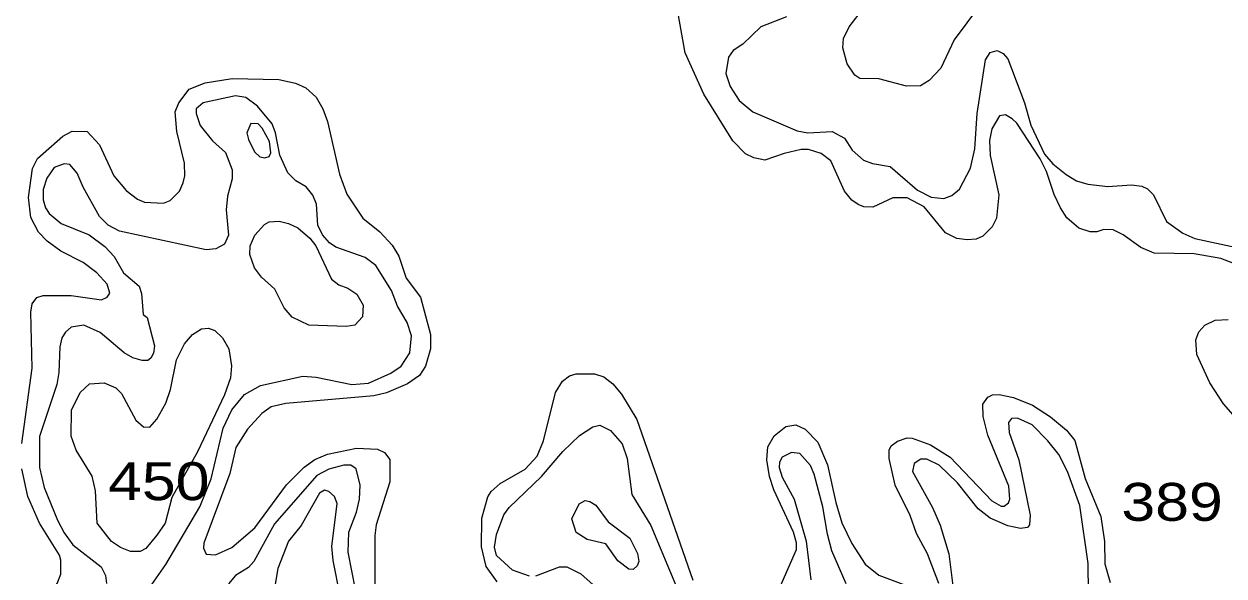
# Model space of a CAD drawing. Extents: x 577 to 602.9, y 7483.8 to 7511.6.
# Drawn here: x 591.011 to 593.545, y 7508.296 to 7509.462 of the extents above; entities that cross this region are included whole.
import ezdxf
from ezdxf.enums import TextEntityAlignment as Align

# ---------------------------------------------------------------- set-up
doc = ezdxf.new("R2010")
doc.units = 0
doc.header["$LTSCALE"] = 0.032
doc.layers.add('1', color=7, linetype='Continuous', lineweight=25)
doc.layers.add('2', color=7, linetype='Continuous', lineweight=13)
doc.layers.add('61', color=7, linetype='Continuous')

msp = doc.modelspace()

# ---------------------------------------------------------------- linework, layer by layer
at = {"layer": '1'}
for points in [[(593.6632, 7508.9193), (593.5383, 7508.967), (593.4819, 7508.9765), (593.3976, 7508.9781), (593.3697, 7508.99), (593.3324, 7509.0171), (593.3109, 7509.0274), (593.291, 7509.0282), (593.2767, 7509.0234), (593.2624, 7509.0234), (593.2385, 7509.0306), (593.2131, 7509.0529), (593.1996, 7509.0735), (593.1861, 7509.1022), (593.1702, 7509.1507), (593.1566, 7509.1769), (593.1073, 7509.2524), (593.0978, 7509.262), (593.0835, 7509.2699), (593.0708, 7509.2683), (593.0549, 7509.2405), (593.0501, 7509.2159), (593.0509, 7509.1841), (593.0692, 7509.1014), (593.0644, 7509.0521), (593.0557, 7509.0338), (593.0358, 7509.0139), (593.0215, 7509.0075), (593.0024, 7509.0059), (592.9809, 7509.0091), (592.9571, 7509.021), (592.9117, 7509.0759), (592.8759, 7509.095), (592.8457, 7509.095), (592.8036, 7509.0751), (592.7845, 7509.0759), (592.7726, 7509.0807), (592.7591, 7509.0902), (592.7439, 7509.1093), (592.7145, 7509.1729), (592.6946, 7509.1888), (592.6676, 7509.1968), (592.6517, 7509.1968), (592.6159, 7509.1888), (592.5754, 7509.1745), (592.5523, 7509.1793), (592.5348, 7509.188), (592.5078, 7509.2151), (592.4465, 7509.3137), (592.4068, 7509.4011), (592.3917, 7509.4878)], [(591.3389, 7509.1093), (591.3468, 7509.1268), (591.35, 7509.1411), (591.3492, 7509.1682), (591.3333, 7509.2349), (591.3301, 7509.2763), (591.3373, 7509.2954), (591.3595, 7509.324), (591.3929, 7509.3375), (591.4502, 7509.3471), (591.5488, 7509.3447), (591.5838, 7509.3367), (591.606, 7509.3272), (591.6275, 7509.3073), (591.6418, 7509.2827), (591.6514, 7509.2564), (591.6768, 7509.1451), (591.6927, 7509.1029), (591.7261, 7509.0521), (591.7619, 7509.0234), (591.7881, 7508.9948), (591.8025, 7508.9717), (591.8176, 7508.9256), (591.8478, 7508.8851), (591.8693, 7508.8063), (591.8693, 7508.7761), (591.8589, 7508.7396), (591.8462, 7508.7197), (591.8207, 7508.7022), (591.7762, 7508.6831), (591.7492, 7508.6767), (591.5639, 7508.6608), (591.5329, 7508.6537), (591.513, 7508.6394), (591.4828, 7508.6068), (591.4581, 7508.5678), (591.4454, 7508.5129), (591.3906, 7508.3658), (591.3898, 7508.3555), (591.3953, 7508.3428), (591.4152, 7508.3412), (591.4494, 7508.3563), (591.4979, 7508.3984), (591.5647, 7508.4891), (591.6021, 7508.5264), (591.6251, 7508.5423), (591.6514, 7508.5535), (591.7126, 7508.5662), (591.7571, 7508.5646), (591.7722, 7508.5575), (591.7834, 7508.5423), (591.7834, 7508.4954), (591.7547, 7508.4048), (591.7516, 7508.3817), (591.7516, 7508.2696)], [(591.0057, 7508.5765), (591.028, 7508.7356), (591.0248, 7508.8533), (591.028, 7508.8708), (591.0375, 7508.8843), (591.051, 7508.889), (591.1099, 7508.889), (591.1743, 7508.8795), (591.1862, 7508.8851), (591.1918, 7508.8938), (591.1862, 7508.9129), (591.1647, 7508.9368), (591.1353, 7508.9582), (591.0884, 7508.9821), (591.0598, 7509.0036), (591.0415, 7509.0226), (591.0248, 7509.0536), (591.02, 7509.0958), (591.0288, 7509.157), (591.0391, 7509.1777), (591.0924, 7509.2254), (591.1122, 7509.2357), (591.1441, 7509.2349), (591.1703, 7509.2071), (591.2005, 7509.1411), (591.226, 7509.1101), (591.2506, 7509.0918), (591.2649, 7509.0855), (591.3055, 7509.0839), (591.319, 7509.0894), (591.3277, 7509.0974), (591.3389, 7509.1093)], [(593.5844, 7508.6139), (593.5439, 7508.66), (593.5153, 7508.7046), (593.4874, 7508.7642), (593.4858, 7508.7952), (593.4922, 7508.8119), (593.5049, 7508.8262), (593.5264, 7508.8366), (593.5542, 7508.8382)], [(592.01, 7508.2839), (591.9869, 7508.3165), (591.9766, 7508.3579), (591.9774, 7508.4183), (591.9901, 7508.4636), (591.9973, 7508.4748), (592.0164, 7508.4915), (592.0688, 7508.5217), (592.0943, 7508.5495), (592.1078, 7508.5821), (592.1333, 7508.6839), (592.1476, 7508.7077), (592.1627, 7508.7189), (592.177, 7508.7236), (592.2152, 7508.7236), (592.235, 7508.7173), (592.2541, 7508.7022), (592.2724, 7508.6807), (592.305, 7508.6266), (592.4235, 7508.2879)], [(592.9427, 7508.2807), (592.9189, 7508.3436), (592.8958, 7508.3865), (592.8823, 7508.4239), (592.8505, 7508.4883), (592.8378, 7508.5447), (592.8378, 7508.5622), (592.8418, 7508.571), (592.8553, 7508.5813), (592.8759, 7508.5885), (592.8863, 7508.5877), (592.9252, 7508.5734), (592.9666, 7508.5471), (593.0549, 7508.4549), (593.0747, 7508.4437), (593.0811, 7508.4437), (593.0898, 7508.4509), (593.093, 7508.4589), (593.0906, 7508.4859), (593.0461, 7508.594), (593.0366, 7508.633), (593.0358, 7508.6592), (593.0461, 7508.6743), (593.0564, 7508.6791), (593.07, 7508.6799), (593.1002, 7508.6736), (593.1407, 7508.6569), (593.1789, 7508.6322), (593.2123, 7508.6044), (593.2298, 7508.5829), (593.2521, 7508.5026), (593.2847, 7508.4223), (593.2926, 7508.369), (593.2934, 7508.3221), (593.3045, 7508.2831)], [(592.6072, 7508.272), (592.6422, 7508.3523), (592.6422, 7508.3666), (592.6358, 7508.3889), (592.5945, 7508.4787), (592.5849, 7508.5066), (592.5793, 7508.5416), (592.5817, 7508.5694), (592.5952, 7508.5924), (592.6199, 7508.6123), (592.6406, 7508.6155), (592.6605, 7508.6068), (592.6875, 7508.5789), (592.7074, 7508.5312), (592.7249, 7508.4517), (592.7376, 7508.4088), (592.7591, 7508.365), (592.7869, 7508.3213), (592.8163, 7508.2982), (592.8839, 7508.2728)], [(590.9906, 7508.0414), (591.0248, 7508.105), (591.0311, 7508.1281), (591.0375, 7508.1829), (591.047, 7508.2179), (591.0566, 7508.2434), (591.0804, 7508.2807), (591.0884, 7508.3006), (591.0884, 7508.33), (591.0852, 7508.3404), (591.0431, 7508.408), (591.0184, 7508.4644), (591.0057, 7508.5225)]]:
    msp.add_lwpolyline(points, dxfattribs=at)
at = {"layer": '2'}
for points in [[(593.0286, 7509.5005), (592.9753, 7509.4282), (592.9467, 7509.3685), (592.9221, 7509.3423), (592.9038, 7509.3312), (592.8744, 7509.3304), (592.8163, 7509.3463), (592.7758, 7509.3471), (592.7654, 7509.3542), (592.7495, 7509.3781), (592.74, 7509.4115), (592.7416, 7509.4314), (592.7535, 7509.456), (592.7837, 7509.495)], [(592.6207, 7509.4767), (592.5666, 7509.456), (592.5285, 7509.4194), (592.5086, 7509.4059), (592.4982, 7509.3916), (592.4927, 7509.3574), (592.5022, 7509.3296), (592.5213, 7509.3002), (592.5499, 7509.2763), (592.6438, 7509.2365), (592.666, 7509.2318), (592.7177, 7509.2349), (592.7439, 7509.2206), (592.7598, 7509.1952), (592.7837, 7509.1745), (592.8028, 7509.1674), (592.8402, 7509.161), (592.8974, 7509.1109), (592.9268, 7509.0966), (592.9531, 7509.0934), (592.9706, 7509.0998), (592.9865, 7509.1133), (593.0095, 7509.1578), (593.0191, 7509.1984), (593.0238, 7509.2731), (593.0413, 7509.386), (593.0509, 7509.4019)], [(593.0509, 7509.4019), (593.066, 7509.4059), (593.0787, 7509.3995), (593.0883, 7509.3884), (593.124, 7509.2954), (593.1368, 7509.2485), (593.1662, 7509.1872), (593.1837, 7509.1666), (593.2115, 7509.1443), (593.2338, 7509.1308), (593.2576, 7509.1236), (593.2998, 7509.1189), (593.3499, 7509.122), (593.3713, 7509.1196), (593.3833, 7509.1141), (593.396, 7509.1014), (593.4238, 7509.0449), (593.458, 7509.0202), (593.4835, 7509.0091), (593.5948, 7508.9853)], [(591.3818, 7508.4422), (591.4057, 7508.5018), (591.4311, 7508.6083), (591.4494, 7508.6473), (591.4764, 7508.6799), (591.5098, 7508.699), (591.5997, 7508.7181), (591.6275, 7508.7165), (591.7031, 7508.7006), (591.738, 7508.7038), (591.785, 7508.7244), (591.8072, 7508.7396), (591.8255, 7508.7674), (591.8287, 7508.8032), (591.82, 7508.8318), (591.7993, 7508.866), (591.7866, 7508.8994), (591.754, 7508.9519), (591.7309, 7508.9686), (591.6689, 7508.9908), (591.6561, 7508.9996), (591.641, 7509.0171), (591.6315, 7509.0369), (591.6283, 7509.0815), (591.6204, 7509.1006), (591.6068, 7509.1181), (591.5846, 7509.1308), (591.5679, 7509.1475), (591.5512, 7509.1849), (591.5416, 7509.2318), (591.5345, 7509.2509), (591.5035, 7509.2882), (591.4788, 7509.3065), (591.4574, 7509.3105), (591.389, 7509.2954), (591.3739, 7509.2827), (591.3739, 7509.2731), (591.3826, 7509.2477), (591.4088, 7509.2151), (591.4359, 7509.1904), (591.4502, 7509.1538), (591.4502, 7509.1348), (591.4407, 7509.0982), (591.4375, 7509.0696), (591.4422, 7509.0163), (591.4343, 7508.9972), (591.416, 7508.9869), (591.3953, 7508.9853), (591.2124, 7509.0242), (591.1886, 7509.0369), (591.1703, 7509.0552), (591.1353, 7509.1173), (591.1226, 7509.1467), (591.1075, 7509.165), (591.0955, 7509.1666), (591.0741, 7509.1586), (591.059, 7509.1363), (591.051, 7509.1125), (591.051, 7509.091), (591.0558, 7509.0735), (591.0637, 7509.0616), (591.0892, 7509.0409), (591.148, 7509.0171), (591.1814, 7508.9924), (591.2013, 7508.9709), (591.2204, 7508.9368), (591.2538, 7508.9081), (591.2586, 7508.893), (591.2625, 7508.8485), (591.2705, 7508.8421), (591.2864, 7508.7825), (591.284, 7508.7666), (591.2784, 7508.7563), (591.2721, 7508.7515), (591.2601, 7508.7515), (591.2403, 7508.757), (591.222, 7508.7674), (591.1711, 7508.8103), (591.1369, 7508.8262), (591.1099, 7508.8215), (591.0979, 7508.8111), (591.0908, 7508.7992), (591.086, 7508.7801), (591.0844, 7508.726), (591.0796, 7508.7006), (591.0431, 7508.5909), (591.0431, 7508.5256), (591.0534, 7508.4835), (591.0812, 7508.4143), (591.0955, 7508.3873), (591.1138, 7508.3626), (591.1735, 7508.3157), (591.183, 7508.2974), (591.1846, 7508.2807)], [(593.2592, 7508.2617), (593.2584, 7508.3229), (593.2409, 7508.4453), (593.2147, 7508.5169), (593.1964, 7508.5527), (593.1733, 7508.5821), (593.1399, 7508.6155), (593.1089, 7508.6298), (593.0962, 7508.629), (593.0898, 7508.6203), (593.0914, 7508.5996), (593.1121, 7508.5416), (593.136, 7508.4247), (593.1344, 7508.4048), (593.1304, 7508.3992), (593.1153, 7508.3968), (593.0883, 7508.4024), (593.0509, 7508.4183), (593.0262, 7508.4382), (592.9825, 7508.493), (592.9435, 7508.5304), (592.9173, 7508.5431), (592.9046, 7508.5431), (592.8909, 7508.5341), (592.887, 7508.517), (592.9292, 7508.4414), (592.9459, 7508.404), (592.9642, 7508.3436), (592.9745, 7508.2585)], [(592.0784, 7508.2958), (592.0426, 7508.3086), (592.0084, 7508.3396), (592.0044, 7508.3571), (592.0084, 7508.3841), (592.0243, 7508.4255), (592.0354, 7508.4414), (592.1038, 7508.5066), (592.1484, 7508.559), (592.1841, 7508.5932), (592.212, 7508.6115), (592.2271, 7508.6147), (592.2493, 7508.6036), (592.274, 7508.5757), (592.2843, 7508.5447), (592.2947, 7508.4684), (592.3344, 7508.4032), (592.3933, 7508.2617)], [(592.6795, 7508.5113), (592.6716, 7508.5296), (592.6493, 7508.5551), (592.6318, 7508.5575), (592.6119, 7508.5471), (592.6064, 7508.5368), (592.6056, 7508.5256), (592.6119, 7508.505), (592.6374, 7508.4589), (592.6628, 7508.3698), (592.6724, 7508.2887)], [(591.711, 7508.268), (591.6951, 7508.3467), (591.6967, 7508.3889), (591.7126, 7508.431), (591.719, 7508.4589), (591.7206, 7508.4883), (591.7118, 7508.5225), (591.7007, 7508.5304), (591.6864, 7508.5304), (591.6546, 7508.5217), (591.6291, 7508.509), (591.5393, 7508.4064), (591.4963, 7508.3269), (591.4844, 7508.3141), (591.4574, 7508.2974), (591.4422, 7508.2799)], [(592.7471, 7508.2799), (592.7169, 7508.3499), (592.7074, 7508.3849), (592.6978, 7508.4422), (592.6795, 7508.5113)], [(591.2753, 7508.2712), (591.3102, 7508.3205), (591.3818, 7508.4422)], [(592.212, 7508.2783), (592.1873, 7508.3006), (592.1579, 7508.3149), (592.1412, 7508.3149), (592.0911, 7508.2958)]]:
    msp.add_lwpolyline(points, dxfattribs=at)
for points in [[(591.5194, 7509.1793), (591.5281, 7509.1825), (591.5321, 7509.1896), (591.5289, 7509.2135), (591.5138, 7509.2421), (591.5051, 7509.2509), (591.49, 7509.2516), (591.4812, 7509.2318), (591.4844, 7509.2182), (591.4971, 7509.192), (591.509, 7509.1817)], [(591.4971, 7508.9471), (591.4876, 7508.9749), (591.4884, 7508.9932), (591.4979, 7509.0163), (591.5186, 7509.0385), (591.5281, 7509.0441), (591.5496, 7509.0457), (591.5695, 7509.0409), (591.5886, 7509.0314), (591.614, 7509.0099), (591.6267, 7508.9932), (591.6601, 7508.9232), (591.6752, 7508.9113), (591.6943, 7508.9042), (591.7134, 7508.8914), (591.7269, 7508.8684), (591.7253, 7508.8437), (591.7094, 7508.8262), (591.6911, 7508.823), (591.6124, 7508.8262), (591.5766, 7508.8429), (591.5599, 7508.8628), (591.54, 7508.9018), (591.5122, 7508.9272)], [(591.2912, 7508.3825), (591.2681, 7508.3547), (591.2561, 7508.3479), (591.2353, 7508.3479), (591.2146, 7508.3563), (591.1953, 7508.3694), (591.1653, 7508.4079), (591.1615, 7508.4764), (591.1544, 7508.5074), (591.121, 7508.5622), (591.1099, 7508.5916), (591.1107, 7508.6465), (591.1289, 7508.6839), (591.1488, 7508.7022), (591.1798, 7508.7046), (591.2045, 7508.6934), (591.2164, 7508.6815), (591.2466, 7508.6258), (591.2633, 7508.6115), (591.2761, 7508.6107), (591.2912, 7508.6274), (591.3102, 7508.6616), (591.3198, 7508.6903), (591.3325, 7508.7531), (591.3492, 7508.7865), (591.3667, 7508.8063), (591.3858, 7508.8183), (591.4001, 7508.8199), (591.4136, 7508.8151), (591.4295, 7508.7992), (591.443, 7508.7761), (591.4486, 7508.7403), (591.447, 7508.7149), (591.4343, 7508.6791), (591.377, 7508.5583), (591.323, 7508.462), (591.3087, 7508.408)], [(591.5464, 7508.3125), (591.5408, 7508.2791), (591.5416, 7508.2609), (591.552, 7508.2426), (591.5639, 7508.2314), (591.6212, 7508.2131), (591.6561, 7508.2068), (591.6689, 7508.21), (591.6784, 7508.2219), (591.6784, 7508.2545), (591.6633, 7508.3292), (591.6609, 7508.3587), (591.672, 7508.4493), (591.6665, 7508.4644), (591.6546, 7508.4748), (591.645, 7508.4779), (591.6347, 7508.4716), (591.5957, 7508.4032), (591.5695, 7508.3698)], [(592.3066, 7508.3443), (592.309, 7508.3269), (592.3058, 7508.3181), (592.2971, 7508.3102), (592.2883, 7508.311), (592.2645, 7508.3284), (592.2398, 7508.3642), (592.2, 7508.3738), (592.177, 7508.3881), (592.1674, 7508.4175), (592.1833, 7508.4485), (592.1961, 7508.4557), (592.2056, 7508.4541), (592.2183, 7508.4461), (592.2446, 7508.4111), (592.2899, 7508.3762)]]:
    msp.add_lwpolyline(points, close=True, dxfattribs=at)

# ---------------------------------------------------------------- texts
at = {"layer": '61', "width": 1.2}
for s, p in [('450', (591.2953, 7508.4566)), ('389', (593.4354, 7508.413))]:
    msp.add_text(s, height=0.08, dxfattribs=at).set_placement(p, align=Align.CENTER)

doc.saveas('drawing.dxf')
